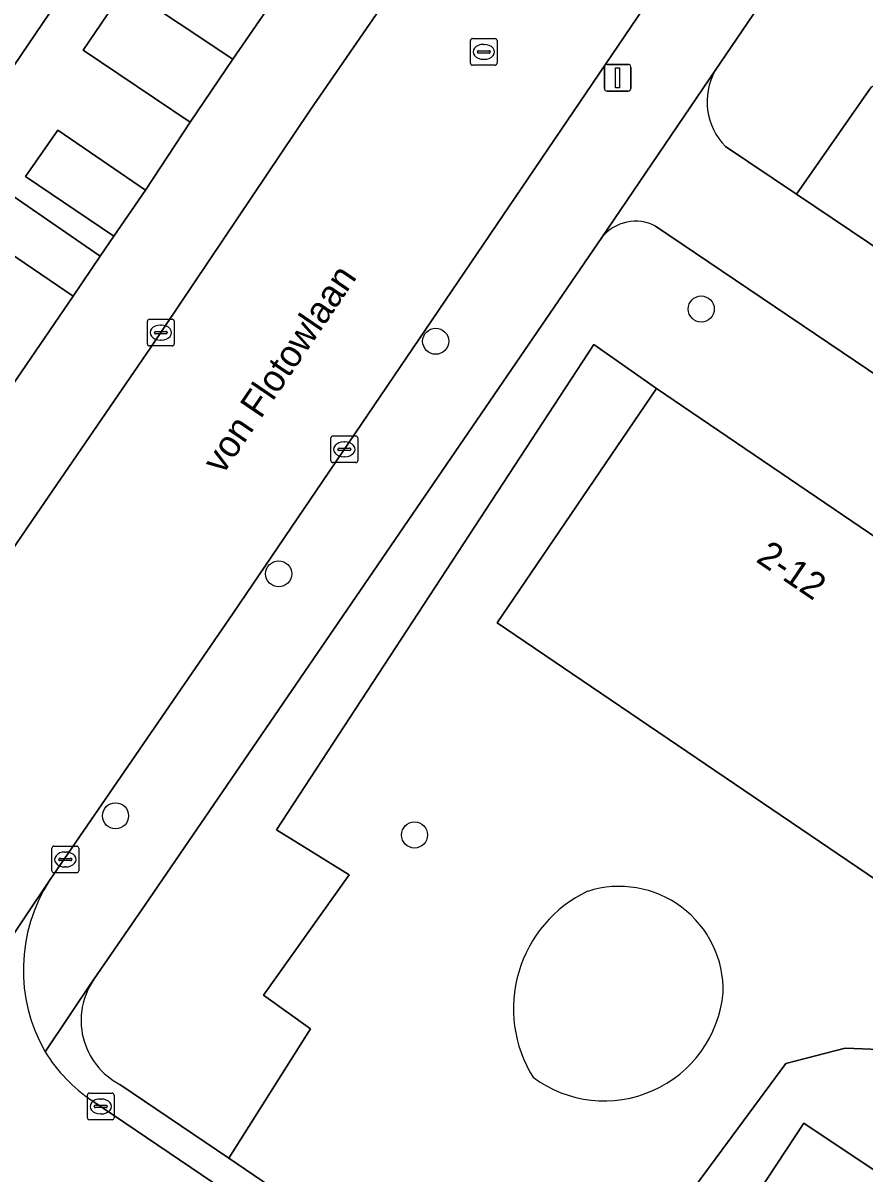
# Model space of a CAD drawing. Extents: x 159039 to 160102, y 381214 to 382524.
# Drawn here: x 159818.08 to 159849.64, y 382008.54 to 382051.65 of the extents above; entities that cross this region are included whole.
import ezdxf

# ---------------------------------------------------------------- set-up
doc = ezdxf.new("R2010")
doc.units = 0
for name, color, linetype in [('IMGEO_Boom', 7, 'Continuous'), ('IMGEO_Groenvoorziening', 7, 'Continuous'), ('IMGEO_Kolk', 7, 'Continuous'), ('IMGEO_Lichtmast', 7, 'Continuous'), ('IMGEO_Openbare_ruimte_label', 7, 'Continuous'), ('IMGEO_Pand', 7, 'Continuous'), ('IMGEO_Pand_nummerreeks', 7, 'Continuous'), ('IMGEO_Parkeervlak_open', 7, 'Continuous'), ('IMGEO_Rijbaan_lokaal_gesloten', 7, 'Continuous'), ('IMGEO_Rijbaan_lokaal_open', 7, 'Continuous'), ('IMGEO_Rioolput', 7, 'Continuous'), ('IMGEO_Voetpad_open', 7, 'Continuous')]:
    doc.layers.add(name, color=color, linetype=linetype)

msp = doc.modelspace()

# ---------------------------------------------------------------- linework, layer by layer
at = {"layer": 'IMGEO_Boom'}
for centre in [(159843.501, 382040.929), (159833.548, 382039.721), (159827.662, 382031.003), (159821.548, 382021.934), (159832.755, 382021.215)]:
    msp.add_circle(centre, 0.489, dxfattribs=at)
at = {"layer": 'IMGEO_Groenvoorziening'}
for points in [[(159862.708, 382077.341), (159844.024, 382049.865)], [(159844.408, 382047.025), (159847.076, 382045.231), (159849.869, 382049.24), (159853.031, 382050.951), (159855.259, 382053.646), (159855.622, 382056.393), (159854.793, 382058.051), (159853.29, 382059.244), (159863.345, 382074.119), (159865.42, 382072.742)], [(159873.961, 382054.034), (159859.424, 382063.955), (159865.42, 382072.742), (159863.345, 382074.119), (159853.29, 382059.244), (159854.793, 382058.051), (159855.622, 382056.393), (159855.259, 382053.646), (159853.031, 382050.951), (159849.869, 382049.24), (159847.076, 382045.231), (159855.169, 382039.789), (159858.343, 382044.446)], [(159821.714, 382011.863), (159825.792, 382009.095), (159828.852, 382013.945), (159827.09, 382015.214), (159830.304, 382019.724), (159827.582, 382021.408), (159839.477, 382039.6), (159841.818, 382037.954), (159850.475, 382032.08), (159853.278, 382036.273), (159841.791, 382044.033)], [(159839.781, 382043.611), (159822.657, 382018.602), (159820.749, 382015.819)], [(159850.421, 382019.286), (159835.857, 382029.168), (159841.818, 382037.954), (159839.477, 382039.6), (159827.582, 382021.408), (159830.304, 382019.724), (159827.09, 382015.214), (159828.852, 382013.945), (159825.792, 382009.095), (159836.487, 382001.834), (159837.236, 382002.983), (159838.635, 382003.916), (159840.19, 382004.615), (159841.667, 382005.859), (159846.669, 382012.649), (159848.897, 382013.219), (159850.504, 382013.167)], [(159865.426, 382027.995), (159862.669, 382023.806), (159871.199, 382018.019), (159875.875, 382015.214), (159868.178, 382006.041), (159866.83, 382005.108), (159863.124, 382004.874), (159860.092, 382005.367), (159858.149, 382005.989), (159854.054, 382008.554), (159853.303, 382009.358), (159851.67, 382012.157), (159850.504, 382013.167), (159848.897, 382013.219), (159846.669, 382012.649), (159841.667, 382005.859), (159840.19, 382004.615), (159838.635, 382003.916), (159837.236, 382002.983), (159836.487, 382001.834), (159851.596, 381991.578)], [(159856.746, 381992.102), (159861.094, 381996.479), (159861.692, 381997.101), (159859.138, 381998.848), (159855.035, 381997.919), (159852.236, 381993.743), (159841.989, 382000.722), (159844.75, 382004.873), (159844.284, 382005.768), (159847.343, 382010.407), (159863.882, 381999.38), (159864.465, 381999.986)]]:
    msp.add_lwpolyline(points, dxfattribs=at)
for points in [[(159821.921, 382052.981), (159820.339, 382050.632), (159824.347, 382047.933), (159825.942, 382050.294)], [(159819.382, 382047.636), (159818.179, 382045.891), (159821.48, 382043.662), (159822.669, 382045.388)], [(159817.707, 382045.159), (159816.667, 382043.653), (159819.96, 382041.41), (159820.972, 382042.904)]]:
    msp.add_lwpolyline(points, close=True, dxfattribs=at)
for centre, radius, start, end in [((159846.101, 382048.7), 2.382, 150.7116, 224.6891), ((159841.039, 382042.616), 1.604, 62.0459, 141.6682), ((159841.328, 382014.704), 4.867, 115.355, 211.9157), ((159841.328, 382014.704), 4.867, 115.355, 211.9157), ((159840.43, 382015.393), 3.894, 358.5197, 107.7296), ((159840.43, 382015.393), 3.894, 358.5197, 107.7296), ((159822.96, 382014.263), 2.704, 144.851, 242.5662), ((159839.868, 382015.722), 4.475, 233.3553, 354.4876), ((159839.868, 382015.722), 4.475, 233.3553, 354.4876)]:
    msp.add_arc(centre, radius, start, end, dxfattribs=at)
at = {"layer": 'IMGEO_Kolk'}
for p, q in [((159822.745, 382039.62), (159822.745, 382040.472)), ((159822.82, 382040.546), (159823.672, 382040.546)), ((159823.746, 382040.472), (159823.746, 382039.62)), ((159823.004, 382040.04), (159823.004, 382040.052)), ((159823.442, 382040.003), (159823.044, 382040.003)), ((159823.047, 382040.089), (159823.445, 382040.089)), ((159823.233, 382040.326), (159823.258, 382040.326)), ((159823.488, 382040.052), (159823.488, 382040.04)), ((159823.256, 382039.766), (159823.231, 382039.766)), ((159823.672, 382039.546), (159822.82, 382039.546)), ((159829.698, 382036.17), (159830.55, 382036.17)), ((159829.623, 382035.244), (159829.623, 382036.096)), ((159829.925, 382035.713), (159830.323, 382035.713)), ((159830.111, 382035.95), (159830.136, 382035.95)), ((159830.624, 382036.096), (159830.624, 382035.244)), ((159829.882, 382035.664), (159829.882, 382035.676)), ((159830.32, 382035.627), (159829.922, 382035.627)), ((159830.134, 382035.39), (159830.109, 382035.39)), ((159830.366, 382035.676), (159830.366, 382035.664)), ((159830.55, 382035.17), (159829.698, 382035.17)), ((159819.166, 382019.87), (159819.166, 382020.722)), ((159819.241, 382020.796), (159820.093, 382020.796)), ((159820.167, 382020.722), (159820.167, 382019.87)), ((159819.425, 382020.29), (159819.425, 382020.302)), ((159819.863, 382020.253), (159819.465, 382020.253)), ((159819.468, 382020.339), (159819.866, 382020.339)), ((159819.654, 382020.576), (159819.679, 382020.576)), ((159819.909, 382020.302), (159819.909, 382020.29)), ((159820.093, 382019.796), (159819.241, 382019.796)), ((159819.677, 382020.016), (159819.652, 382020.016)), ((159820.493, 382010.612), (159820.493, 382011.464)), ((159820.568, 382011.538), (159821.42, 382011.538)), ((159820.981, 382011.318), (159821.006, 382011.318)), ((159821.494, 382011.464), (159821.494, 382010.612)), ((159820.752, 382011.032), (159820.752, 382011.044)), ((159821.19, 382010.995), (159820.792, 382010.995)), ((159820.795, 382011.081), (159821.193, 382011.081)), ((159821.004, 382010.758), (159820.979, 382010.758)), ((159821.236, 382011.044), (159821.236, 382011.032)), ((159821.42, 382010.538), (159820.568, 382010.538))]:
    msp.add_line(p, q, dxfattribs=at)
for points in [[(159822.745, 382039.62), (159822.745, 382040.472)], [(159822.82, 382040.546), (159823.672, 382040.546)], [(159823.746, 382040.472), (159823.746, 382039.62)], [(159823.672, 382039.546), (159822.82, 382039.546)], [(159829.698, 382036.17), (159830.55, 382036.17)], [(159829.623, 382035.244), (159829.623, 382036.096)], [(159830.624, 382036.096), (159830.624, 382035.244)], [(159830.55, 382035.17), (159829.698, 382035.17)], [(159819.166, 382019.87), (159819.166, 382020.722)], [(159819.241, 382020.796), (159820.093, 382020.796)], [(159820.167, 382020.722), (159820.167, 382019.87)], [(159820.093, 382019.796), (159819.241, 382019.796)], [(159820.493, 382010.612), (159820.493, 382011.464)], [(159820.568, 382011.538), (159821.42, 382011.538)], [(159821.494, 382011.464), (159821.494, 382010.612)], [(159821.42, 382010.538), (159820.568, 382010.538)]]:
    msp.add_lwpolyline(points, dxfattribs=at)
for centre, radius, start, end in [((159822.822, 382040.47), 0.0765, 91.552, 178.448), ((159822.822, 382040.47), 0.0765, 91.552, 178.448), ((159823.67, 382040.47), 0.0765, 1.552, 88.448), ((159823.67, 382040.47), 0.0765, 1.552, 88.448), ((159823.044, 382040.049), 0.0403, 85.8775, 175.7526), ((159823.041, 382040.039), 0.0366, 178.938, 274.7102), ((159823.445, 382040.046), 0.043, 264.8664, 352.4533), ((159823.449, 382040.051), 0.0386, 1.7309, 96.639), ((159822.822, 382039.622), 0.0765, 181.552, 268.448), ((159822.822, 382039.622), 0.0765, 181.552, 268.448), ((159823.67, 382039.622), 0.0765, 271.552, 358.448), ((159823.67, 382039.622), 0.0765, 271.552, 358.448), ((159829.7, 382036.094), 0.0765, 91.552, 178.448), ((159829.7, 382036.094), 0.0765, 91.552, 178.448), ((159830.548, 382036.094), 0.0765, 1.552, 88.448), ((159830.548, 382036.094), 0.0765, 1.552, 88.448), ((159829.922, 382035.673), 0.0403, 85.8775, 175.7526), ((159830.327, 382035.675), 0.0386, 1.7309, 96.639), ((159829.919, 382035.663), 0.0366, 178.938, 274.7102), ((159830.323, 382035.67), 0.043, 264.8664, 352.4533), ((159829.7, 382035.246), 0.0765, 181.552, 268.448), ((159829.7, 382035.246), 0.0765, 181.552, 268.448), ((159830.548, 382035.246), 0.0765, 271.552, 358.448), ((159830.548, 382035.246), 0.0765, 271.552, 358.448), ((159819.243, 382020.72), 0.0765, 91.552, 178.448), ((159819.243, 382020.72), 0.0765, 91.552, 178.448), ((159820.091, 382020.72), 0.0765, 1.552, 88.448), ((159820.091, 382020.72), 0.0765, 1.552, 88.448), ((159819.465, 382020.299), 0.0403, 85.8775, 175.7526), ((159819.462, 382020.289), 0.0366, 178.938, 274.7102), ((159819.866, 382020.296), 0.043, 264.8664, 352.4533), ((159819.87, 382020.301), 0.0386, 1.7309, 96.639), ((159819.243, 382019.872), 0.0765, 181.552, 268.448), ((159819.243, 382019.872), 0.0765, 181.552, 268.448), ((159820.091, 382019.872), 0.0765, 271.552, 358.448), ((159820.091, 382019.872), 0.0765, 271.552, 358.448), ((159820.57, 382011.462), 0.0765, 91.552, 178.448), ((159820.57, 382011.462), 0.0765, 91.552, 178.448), ((159821.418, 382011.462), 0.0765, 1.552, 88.448), ((159821.418, 382011.462), 0.0765, 1.552, 88.448), ((159820.792, 382011.041), 0.0403, 85.8775, 175.7526), ((159820.789, 382011.031), 0.0366, 178.938, 274.7102), ((159821.193, 382011.038), 0.043, 264.8664, 352.4533), ((159821.197, 382011.043), 0.0386, 1.7309, 96.639), ((159820.57, 382010.614), 0.0765, 181.552, 268.448), ((159820.57, 382010.614), 0.0765, 181.552, 268.448), ((159821.418, 382010.614), 0.0765, 271.552, 358.448), ((159821.418, 382010.614), 0.0765, 271.552, 358.448)]:
    msp.add_arc(centre, radius, start, end, dxfattribs=at)
for centre, major_axis, ratio, start_param, end_param in [((159823.232, 382040.046), (-0.387, 0.002), 0.722429, 4.712389, 7.853982), ((159823.257, 382040.046), (-0.39, 0.002), 0.717154, 1.570796, 4.712389), ((159830.11, 382035.67), (-0.387, 0.002), 0.722429, 4.712389, 7.853982), ((159830.135, 382035.67), (-0.39, 0.002), 0.717154, 1.570796, 4.712389), ((159819.653, 382020.296), (-0.387, 0.002), 0.722429, 4.712389, 7.853982), ((159819.678, 382020.296), (-0.39, 0.002), 0.717154, 1.570796, 4.712389), ((159820.98, 382011.038), (-0.387, 0.002), 0.722429, 4.712389, 7.853982), ((159821.005, 382011.038), (-0.39, 0.002), 0.717154, 1.570796, 4.712389)]:
    msp.add_ellipse(centre, major_axis=major_axis, ratio=ratio, start_param=start_param, end_param=end_param, dxfattribs=at)
at = {"layer": 'IMGEO_Lichtmast'}
for p, q in [((159839.871, 382049.2), (159839.871, 382050)), ((159839.871, 382050), (159839.871, 382049.2)), ((159839.971, 382050.1), (159840.761, 382050.1)), ((159840.761, 382050.1), (159839.971, 382050.1)), ((159840.861, 382050), (159840.861, 382049.2)), ((159840.861, 382049.2), (159840.861, 382050)), ((159840.761, 382049.1), (159839.971, 382049.1)), ((159839.971, 382049.1), (159840.761, 382049.1))]:
    msp.add_line(p, q, dxfattribs=at)
msp.add_lwpolyline([(159840.291, 382049.975), (159840.441, 382049.975), (159840.441, 382049.225), (159840.291, 382049.225), (159840.291, 382049.975)], dxfattribs=at)
for centre, start, end in [((159839.971, 382050), 90, 180), ((159839.971, 382050), 90, 180), ((159840.761, 382050), 0, 90), ((159840.761, 382050), 360, 90), ((159839.971, 382049.2), 180, 270), ((159839.971, 382049.2), 180, 270), ((159840.761, 382049.2), 270, 0), ((159840.761, 382049.2), 270, 0)]:
    msp.add_arc(centre, 0.1, start, end, dxfattribs=at)
at = {"layer": 'IMGEO_Pand'}
for points in [[(159807.266, 382050.126), (159815.871, 382044.284), (159815.955, 382044.408), (159815.13, 382044.969), (159814.552, 382045.361), (159819.074, 382052.022), (159820.281, 382053.801), (159824.739, 382060.367), (159825.316, 382059.975), (159826.142, 382059.414), (159826.227, 382059.538), (159817.623, 382065.379)], [(159850.421, 382019.286), (159856.382, 382028.073), (159854.672, 382029.233), (159850.475, 382032.08), (159841.818, 382037.954), (159835.857, 382029.168)]]:
    msp.add_lwpolyline(points, close=True, dxfattribs=at)
at = {"layer": 'IMGEO_Parkeervlak_open'}
msp.add_lwpolyline([(159863.882, 381999.38), (159847.343, 382010.407), (159844.284, 382005.768), (159844.75, 382004.873), (159841.989, 382000.722), (159852.236, 381993.743), (159855.035, 381997.919), (159859.138, 381998.848), (159861.692, 381997.101)], close=True, dxfattribs=at)
at = {"layer": 'IMGEO_Rijbaan_lokaal_gesloten'}
for points in [[(159797.781, 381988.134), (159800.832, 381992.539), (159805.174, 381998.968), (159805.877, 382000), (159808.333, 382003.618), (159810.303, 382006.431), (159819.074, 382019.506), (159825.954, 382029.527), (159841.353, 382052.223), (159847.883, 382061.829), (159854.072, 382070.925), (159862.598, 382083.443), (159868.567, 382092.381), (159869.087, 382093.133)], [(159834.973, 382057.325), (159833.177, 382054.678), (159828.845, 382048.385), (159822.855, 382039.477), (159818.42, 382032.999), (159802.288, 382009.317), (159791.344, 381993.087)]]:
    msp.add_lwpolyline(points, dxfattribs=at)
at = {"layer": 'IMGEO_Rijbaan_lokaal_open'}
for points in [[(159791.344, 381993.087), (159802.288, 382009.317), (159818.42, 382032.999), (159822.855, 382039.477), (159828.845, 382048.385), (159833.177, 382054.678), (159834.973, 382057.325)], [(159830.305, 382056.632), (159825.942, 382050.294), (159824.347, 382047.933), (159822.669, 382045.388), (159821.48, 382043.662), (159820.972, 382042.904), (159819.96, 382041.41), (159815.719, 382035.224), (159814.214, 382032.996), (159812.343, 382030.199), (159811.171, 382028.466), (159810.629, 382027.758), (159809.618, 382026.244), (159807.636, 382023.314), (159806.211, 382021.208), (159806.072, 382021.002), (159799.363, 382010.973), (159797.755, 382008.761), (159786.488, 381992.067), (159790.053, 381987.951), (159790.522, 381988.634)], [(159817.707, 382045.159), (159820.972, 382042.904), (159821.48, 382043.662), (159818.179, 382045.891), (159819.382, 382047.636), (159822.669, 382045.388), (159824.347, 382047.933), (159820.339, 382050.632), (159821.921, 382052.981), (159825.942, 382050.294), (159830.305, 382056.632)], [(159819.074, 382052.022), (159814.552, 382045.361)], [(159815.719, 382035.224), (159819.96, 382041.41), (159816.667, 382043.653)], [(159819.074, 382019.506), (159810.303, 382006.431)], [(159851.121, 381990.645), (159820.662, 382011.262)]]:
    msp.add_lwpolyline(points, dxfattribs=at)
for centre, radius, start, end in [((159824.284, 382016.16), 6.192, 147.2888, 209.7484), ((159824.068, 382016.291), 6.074, 211.8375, 235.8896)]:
    msp.add_arc(centre, radius, start, end, dxfattribs=at)
at = {"layer": 'IMGEO_Rioolput'}
for p, q in [((159834.85, 382050.142), (159834.85, 382050.994)), ((159834.925, 382051.068), (159835.777, 382051.068)), ((159835.338, 382050.848), (159835.363, 382050.848)), ((159835.851, 382050.994), (159835.851, 382050.142)), ((159835.109, 382050.562), (159835.109, 382050.574)), ((159835.547, 382050.525), (159835.149, 382050.525)), ((159835.152, 382050.611), (159835.55, 382050.611)), ((159835.593, 382050.574), (159835.593, 382050.562)), ((159835.777, 382050.068), (159834.925, 382050.068)), ((159835.361, 382050.288), (159835.336, 382050.288))]:
    msp.add_line(p, q, dxfattribs=at)
for points in [[(159834.85, 382050.142), (159834.85, 382050.994)], [(159834.925, 382051.068), (159835.777, 382051.068)], [(159835.851, 382050.994), (159835.851, 382050.142)], [(159835.777, 382050.068), (159834.925, 382050.068)]]:
    msp.add_lwpolyline(points, dxfattribs=at)
for centre, radius, start, end in [((159834.927, 382050.992), 0.0765, 91.552, 178.448), ((159834.927, 382050.992), 0.0765, 91.552, 178.448), ((159835.775, 382050.992), 0.0765, 1.552, 88.448), ((159835.775, 382050.992), 0.0765, 1.552, 88.448), ((159835.149, 382050.571), 0.0403, 85.8775, 175.7526), ((159835.146, 382050.561), 0.0366, 178.938, 274.7102), ((159835.55, 382050.568), 0.043, 264.8664, 352.4533), ((159835.554, 382050.573), 0.0386, 1.7309, 96.639), ((159834.927, 382050.144), 0.0765, 181.552, 268.448), ((159834.927, 382050.144), 0.0765, 181.552, 268.448), ((159835.775, 382050.144), 0.0765, 271.552, 358.448), ((159835.775, 382050.144), 0.0765, 271.552, 358.448)]:
    msp.add_arc(centre, radius, start, end, dxfattribs=at)
for centre, major_axis, ratio, start_param, end_param in [((159835.337, 382050.568), (-0.387, 0.002), 0.722429, 4.712389, 7.853982), ((159835.362, 382050.568), (-0.39, 0.002), 0.717154, 1.570796, 4.712389)]:
    msp.add_ellipse(centre, major_axis=major_axis, ratio=ratio, start_param=start_param, end_param=end_param, dxfattribs=at)
at = {"layer": 'IMGEO_Voetpad_open'}
for points in [[(159818.908, 382013.087), (159820.74, 382015.816), (159820.749, 382015.819), (159822.657, 382018.602), (159839.781, 382043.611), (159844.024, 382049.865), (159862.708, 382077.341), (159867.667, 382084.559), (159886.474, 382112.298)], [(159869.087, 382093.133), (159868.567, 382092.381), (159862.598, 382083.443), (159854.072, 382070.925), (159847.883, 382061.829), (159841.353, 382052.223), (159825.954, 382029.527), (159819.074, 382019.506)], [(159844.024, 382049.865), (159839.781, 382043.611)], [(159863.342, 382034.293), (159855.169, 382039.789), (159847.076, 382045.231), (159844.408, 382047.025)], [(159841.791, 382044.033), (159853.278, 382036.273), (159857.47, 382033.457), (159861.152, 382030.921), (159865.426, 382027.995), (159877.644, 382019.706)], [(159820.749, 382015.819), (159820.74, 382015.816), (159818.908, 382013.087)], [(159851.596, 381991.578), (159836.487, 382001.834), (159825.792, 382009.095), (159821.714, 382011.863)], [(159820.662, 382011.262), (159851.121, 381990.645)]]:
    msp.add_lwpolyline(points, dxfattribs=at)
for centre, radius, start, end in [((159846.101, 382048.7), 2.382, 150.7116, 224.6891), ((159841.039, 382042.616), 1.604, 62.0459, 141.6682), ((159824.284, 382016.16), 6.192, 147.2888, 209.7484), ((159822.96, 382014.263), 2.704, 144.851, 242.5662), ((159824.068, 382016.291), 6.074, 211.8375, 235.8896)]:
    msp.add_arc(centre, radius, start, end, dxfattribs=at)

# ---------------------------------------------------------------- texts
at = {"layer": 'IMGEO_Openbare_ruimte_label'}
msp.add_text('von Flotowlaan', height=1, rotation=55.8014, dxfattribs=at).set_placement((159825.564, 382034.689))
at = {"layer": 'IMGEO_Pand_nummerreeks'}
for s, rotation, p in [('36/G01-48', 55.8442, (159816.089, 382050.294)), ('2-12', 325.8441, (159845.513, 382031.483))]:
    msp.add_text(s, height=1, rotation=rotation, dxfattribs=at).set_placement(p)

doc.saveas('drawing.dxf')
